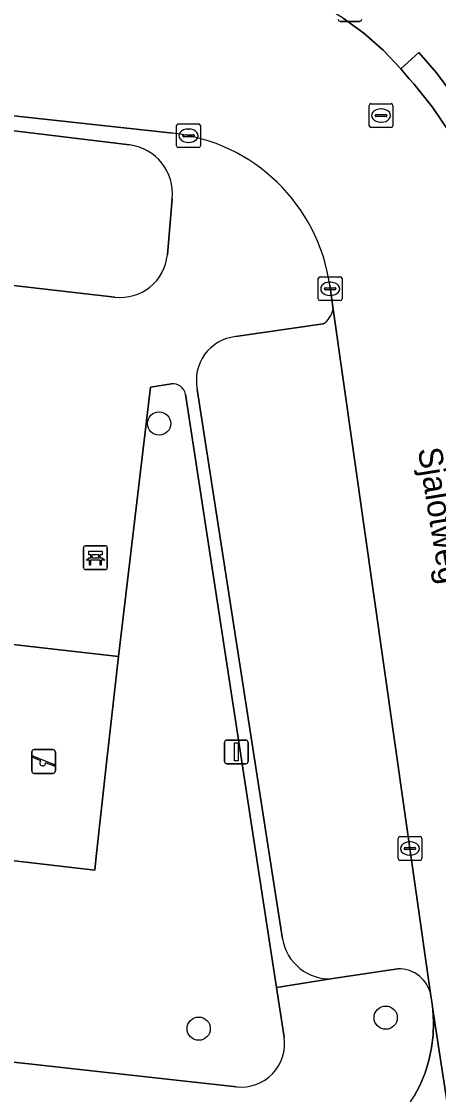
# Model space of a CAD drawing. Extents: x 162026 to 163502, y 387295 to 388169.
# Drawn here: x 162850.95 to 162868.49, y 387491.11 to 387536.26 of the extents above; entities that cross this region are included whole.
import ezdxf

# ---------------------------------------------------------------- set-up
doc = ezdxf.new("R2010")
doc.units = 0
for name, color, linetype in [('IMGEO_Bank', 7, 'Continuous'), ('IMGEO_Boom', 7, 'Continuous'), ('IMGEO_Groenvoorziening', 7, 'Continuous'), ('IMGEO_Kolk', 7, 'Continuous'), ('IMGEO_Lichtmast', 7, 'Continuous'), ('IMGEO_Openbare_ruimte_label', 7, 'Continuous'), ('IMGEO_Parkeervlak_open', 7, 'Continuous'), ('IMGEO_Rijbaan_lokaal_open', 7, 'Continuous'), ('IMGEO_Rioolput', 7, 'Continuous'), ('IMGEO_Speelvoorziening', 7, 'Continuous'), ('IMGEO_Terreindeel_zand', 7, 'Continuous'), ('IMGEO_Voetpad_open', 7, 'Continuous')]:
    doc.layers.add(name, color=color, linetype=linetype)

msp = doc.modelspace()

# ---------------------------------------------------------------- linework, layer by layer
at = {"layer": 'IMGEO_Bank'}
for p, q in [((162853.635, 387514.196), (162854.476, 387514.196)), ((162854.476, 387514.196), (162853.635, 387514.196)), ((162853.56, 387513.271), (162853.56, 387514.112)), ((162853.56, 387514.112), (162853.56, 387513.271)), ((162853.869, 387513.702), (162853.869, 387513.808)), ((162853.913, 387513.808), (162853.913, 387513.702)), ((162854.201, 387513.814), (162853.919, 387513.814)), ((162853.919, 387513.696), (162854.201, 387513.696)), ((162854.207, 387513.702), (162854.207, 387513.808)), ((162854.251, 387513.808), (162854.251, 387513.702)), ((162854.56, 387514.121), (162854.56, 387513.28)), ((162854.56, 387513.28), (162854.56, 387514.121)), ((162854.257, 387513.594), (162853.864, 387513.594)), ((162854.485, 387513.196), (162853.644, 387513.196)), ((162853.644, 387513.196), (162854.485, 387513.196))]:
    msp.add_line(p, q, dxfattribs=at)
for points in [[(162853.807, 387513.594), (162853.665, 387513.594), (162853.777, 387513.696), (162853.863, 387513.696)], [(162853.863, 387513.814), (162853.777, 387513.814), (162853.777, 387513.975), (162854.34, 387513.975), (162854.34, 387513.814), (162854.257, 387513.814)], [(162854.257, 387513.696), (162854.34, 387513.696), (162854.452, 387513.594), (162854.313, 387513.594)], [(162853.857, 387513.587), (162853.857, 387513.38), (162853.814, 387513.38), (162853.814, 387513.587)], [(162854.307, 387513.587), (162854.307, 387513.38), (162854.263, 387513.38), (162854.263, 387513.587)]]:
    msp.add_lwpolyline(points, dxfattribs=at)
for centre, radius, start, end in [((162853.638, 387514.118), 0.0779, 92.4484, 184.2845), ((162853.638, 387514.118), 0.0779, 92.4484, 184.2845), ((162854.482, 387514.118), 0.0779, 2.4484, 94.2845), ((162854.482, 387514.118), 0.0779, 2.4484, 94.2845), ((162853.862, 387513.807), 0.00671, 2.8957, 87.1043), ((162853.862, 387513.703), 0.00671, 272.8957, 357.1043), ((162853.919, 387513.807), 0.00671, 92.8957, 177.1043), ((162853.919, 387513.703), 0.00671, 182.8957, 267.1043), ((162854.201, 387513.807), 0.00671, 2.8957, 87.1043), ((162854.201, 387513.703), 0.00671, 272.8957, 357.1043), ((162854.258, 387513.807), 0.00671, 92.8957, 177.1043), ((162854.258, 387513.703), 0.00671, 182.8957, 267.1043), ((162853.638, 387513.274), 0.0779, 182.4484, 274.2845), ((162853.638, 387513.274), 0.0779, 182.4484, 274.2845), ((162853.807, 387513.587), 0.00671, 2.8957, 87.1043), ((162853.864, 387513.587), 0.00671, 92.8957, 177.1043), ((162854.256, 387513.587), 0.00671, 2.8957, 87.1043), ((162854.313, 387513.587), 0.00671, 92.8957, 177.1043), ((162854.482, 387513.274), 0.0779, 272.4484, 4.2845), ((162854.482, 387513.274), 0.0779, 272.4484, 4.2845)]:
    msp.add_arc(centre, radius, start, end, dxfattribs=at)
at = {"layer": 'IMGEO_Boom'}
for centre in [(162856.739, 387519.343), (162866.27, 387494.349), (162858.405, 387493.887)]:
    msp.add_circle(centre, 0.489, dxfattribs=at)
at = {"layer": 'IMGEO_Groenvoorziening'}
for points in [[(162855.496, 387531.062), (162838.616, 387533.112)], [(162857.086, 387526.435), (162857.287, 387528.806)], [(162837.434, 387526.669), (162854.883, 387524.661)], [(162857.255, 387521.007), (162856.373, 387520.877), (162855.025, 387509.543), (162854.543, 387505.196), (162854.093, 387501.133), (162854.029, 387500.556), (162849.07, 387501.125), (162849.768, 387498.612), (162849.868, 387497.553), (162849.46, 387492.596), (162859.991, 387491.439)], [(162861.993, 387493.529), (162861.674, 387495.611), (162861, 387500), (162857.844, 387520.572)]]:
    msp.add_lwpolyline(points, dxfattribs=at)
for centre, radius, start, end in [((162855.247, 387529.025), 2.052, 353.8637, 83.0272), ((162855.111, 387526.633), 1.985, 263.4109, 354.2757), ((162857.328, 387520.489), 0.523, 9.1257, 97.9796), ((162860.19, 387493.252), 1.824, 263.7315, 8.7324)]:
    msp.add_arc(centre, radius, start, end, dxfattribs=at)
at = {"layer": 'IMGEO_Kolk'}
for p, q in [((162857.475, 387531.026), (162857.475, 387531.878)), ((162857.55, 387531.952), (162858.402, 387531.952)), ((162858.476, 387531.878), (162858.476, 387531.026)), ((162857.734, 387531.446), (162857.734, 387531.458)), ((162858.172, 387531.409), (162857.774, 387531.409)), ((162857.777, 387531.495), (162858.175, 387531.495)), ((162857.963, 387531.732), (162857.988, 387531.732)), ((162858.218, 387531.458), (162858.218, 387531.446)), ((162858.402, 387530.952), (162857.55, 387530.952)), ((162857.986, 387531.172), (162857.961, 387531.172)), ((162863.435, 387524.587), (162863.435, 387525.439)), ((162863.51, 387525.513), (162864.362, 387525.513)), ((162864.436, 387525.439), (162864.436, 387524.587)), ((162863.694, 387525.007), (162863.694, 387525.019)), ((162864.132, 387524.97), (162863.734, 387524.97)), ((162863.737, 387525.056), (162864.135, 387525.056)), ((162863.923, 387525.293), (162863.948, 387525.293)), ((162864.178, 387525.019), (162864.178, 387525.007)), ((162864.362, 387524.513), (162863.51, 387524.513)), ((162863.946, 387524.733), (162863.921, 387524.733)), ((162866.865, 387501.965), (162867.717, 387501.965)), ((162866.79, 387501.039), (162866.79, 387501.891)), ((162867.092, 387501.508), (162867.49, 387501.508)), ((162867.278, 387501.745), (162867.303, 387501.745)), ((162867.791, 387501.891), (162867.791, 387501.039)), ((162867.049, 387501.459), (162867.049, 387501.471)), ((162867.487, 387501.422), (162867.089, 387501.422)), ((162867.301, 387501.185), (162867.276, 387501.185)), ((162867.533, 387501.471), (162867.533, 387501.459)), ((162867.717, 387500.965), (162866.865, 387500.965))]:
    msp.add_line(p, q, dxfattribs=at)
for points in [[(162857.475, 387531.026), (162857.475, 387531.878)], [(162857.55, 387531.952), (162858.402, 387531.952)], [(162858.476, 387531.878), (162858.476, 387531.026)], [(162858.402, 387530.952), (162857.55, 387530.952)], [(162863.435, 387524.587), (162863.435, 387525.439)], [(162863.51, 387525.513), (162864.362, 387525.513)], [(162864.436, 387525.439), (162864.436, 387524.587)], [(162864.362, 387524.513), (162863.51, 387524.513)], [(162866.865, 387501.965), (162867.717, 387501.965)], [(162866.79, 387501.039), (162866.79, 387501.891)], [(162867.791, 387501.891), (162867.791, 387501.039)], [(162867.717, 387500.965), (162866.865, 387500.965)]]:
    msp.add_lwpolyline(points, dxfattribs=at)
for centre, radius, start, end in [((162857.552, 387531.876), 0.0765, 91.552, 178.448), ((162857.552, 387531.876), 0.0765, 91.552, 178.448), ((162858.4, 387531.876), 0.0765, 1.552, 88.448), ((162858.4, 387531.876), 0.0765, 1.552, 88.448), ((162857.774, 387531.455), 0.0403, 85.8775, 175.7526), ((162857.771, 387531.445), 0.0366, 178.938, 274.7102), ((162858.175, 387531.452), 0.043, 264.8664, 352.4533), ((162858.179, 387531.457), 0.0386, 1.7309, 96.639), ((162857.552, 387531.028), 0.0765, 181.552, 268.448), ((162857.552, 387531.028), 0.0765, 181.552, 268.448), ((162858.4, 387531.028), 0.0765, 271.552, 358.448), ((162858.4, 387531.028), 0.0765, 271.552, 358.448), ((162863.512, 387525.437), 0.0765, 91.552, 178.448), ((162863.512, 387525.437), 0.0765, 91.552, 178.448), ((162864.36, 387525.437), 0.0765, 1.552, 88.448), ((162864.36, 387525.437), 0.0765, 1.552, 88.448), ((162863.734, 387525.016), 0.0403, 85.8775, 175.7526), ((162863.731, 387525.006), 0.0366, 178.938, 274.7102), ((162864.135, 387525.013), 0.043, 264.8664, 352.4533), ((162864.139, 387525.018), 0.0386, 1.7309, 96.639), ((162863.512, 387524.589), 0.0765, 181.552, 268.448), ((162863.512, 387524.589), 0.0765, 181.552, 268.448), ((162864.36, 387524.589), 0.0765, 271.552, 358.448), ((162864.36, 387524.589), 0.0765, 271.552, 358.448), ((162866.867, 387501.889), 0.0765, 91.552, 178.448), ((162866.867, 387501.889), 0.0765, 91.552, 178.448), ((162867.715, 387501.889), 0.0765, 1.552, 88.448), ((162867.715, 387501.889), 0.0765, 1.552, 88.448), ((162867.089, 387501.468), 0.0403, 85.8775, 175.7526), ((162867.494, 387501.47), 0.0386, 1.7309, 96.639), ((162866.867, 387501.041), 0.0765, 181.552, 268.448), ((162866.867, 387501.041), 0.0765, 181.552, 268.448), ((162867.086, 387501.458), 0.0366, 178.938, 274.7102), ((162867.49, 387501.465), 0.043, 264.8664, 352.4533), ((162867.715, 387501.041), 0.0765, 271.552, 358.448), ((162867.715, 387501.041), 0.0765, 271.552, 358.448)]:
    msp.add_arc(centre, radius, start, end, dxfattribs=at)
for centre, major_axis, ratio, start_param, end_param in [((162857.962, 387531.452), (-0.387, 0.002), 0.722429, 4.712389, 7.853982), ((162857.987, 387531.452), (-0.39, 0.002), 0.717154, 1.570796, 4.712389), ((162863.922, 387525.013), (-0.387, 0.002), 0.722429, 4.712389, 7.853982), ((162863.947, 387525.013), (-0.39, 0.002), 0.717154, 1.570796, 4.712389), ((162867.277, 387501.465), (-0.387, 0.002), 0.722429, 4.712389, 7.853982), ((162867.302, 387501.465), (-0.39, 0.002), 0.717154, 1.570796, 4.712389)]:
    msp.add_ellipse(centre, major_axis=major_axis, ratio=ratio, start_param=start_param, end_param=end_param, dxfattribs=at)
at = {"layer": 'IMGEO_Lichtmast'}
for p, q in [((162865.163, 387536.258), (162864.373, 387536.258)), ((162864.373, 387536.258), (162865.163, 387536.258)), ((162859.594, 387506.029), (162860.384, 387506.029)), ((162860.384, 387506.029), (162859.594, 387506.029)), ((162859.494, 387505.129), (162859.494, 387505.929)), ((162859.494, 387505.929), (162859.494, 387505.129)), ((162860.484, 387505.929), (162860.484, 387505.129)), ((162860.484, 387505.129), (162860.484, 387505.929)), ((162860.384, 387505.029), (162859.594, 387505.029)), ((162859.594, 387505.029), (162860.384, 387505.029))]:
    msp.add_line(p, q, dxfattribs=at)
msp.add_lwpolyline([(162859.914, 387505.904), (162860.064, 387505.904), (162860.064, 387505.154), (162859.914, 387505.154), (162859.914, 387505.904)], dxfattribs=at)
for centre, start, end in [((162864.373, 387536.358), 180, 270), ((162864.373, 387536.358), 180, 270), ((162865.163, 387536.358), 270, 0), ((162865.163, 387536.358), 270, 0), ((162859.594, 387505.929), 90, 180), ((162859.594, 387505.929), 90, 180), ((162860.384, 387505.929), 0, 90), ((162860.384, 387505.929), 360, 90), ((162859.594, 387505.129), 180, 270), ((162859.594, 387505.129), 180, 270), ((162860.384, 387505.129), 270, 0), ((162860.384, 387505.129), 270, 0)]:
    msp.add_arc(centre, 0.1, start, end, dxfattribs=at)
at = {"layer": 'IMGEO_Parkeervlak_open'}
for points in [[(162868.175, 387495.264), (162867.5, 387500), (162864.059, 387524.158)], [(162863.638, 387523.534), (162859.95, 387523.002)], [(162858.346, 387520.779), (162861.57, 387500), (162861.931, 387497.672)], [(162864.052, 387495.992), (162866.786, 387496.403)]]:
    msp.add_lwpolyline(points, dxfattribs=at)
for centre, radius, start, end in [((162863.129, 387524.332), 0.946, 302.5538, 349.4327), ((162860.155, 387521.164), 1.849, 96.358, 192.0175), ((162863.904, 387497.984), 1.998, 188.9876, 274.2483), ((162866.826, 387495.035), 1.368, 9.6212, 91.6743)]:
    msp.add_arc(centre, radius, start, end, dxfattribs=at)
at = {"layer": 'IMGEO_Rijbaan_lokaal_open'}
for points in [[(162888.17, 387409.097), (162885.812, 387424.895), (162885.273, 387428.505), (162874.599, 387500), (162873.055, 387510.538), (162870.727, 387526.972), (162870.438, 387528.189), (162870.041, 387529.375), (162869.539, 387530.521), (162868.937, 387531.618), (162868.24, 387532.656), (162867.453, 387533.629), (162867.254, 387533.848), (162866.901, 387534.268), (162866.157, 387535.05), (162865.347, 387535.763), (162864.475, 387536.401), (162863.551, 387536.958)], [(162832.483, 387534.391), (162836.756, 387533.869), (162842.113, 387533.215), (162857.311, 387531.556)], [(162863.916, 387525.164), (162864.059, 387524.158), (162867.5, 387500), (162868.175, 387495.264), (162868.222, 387494.931), (162868.251, 387494.697), (162870.951, 387477.144), (162871.013, 387476.925), (162871.091, 387476.517), (162871.452, 387474.069), (162880.171, 387414.97), (162880.409, 387413.36)], [(162870.951, 387477.144), (162868.251, 387494.697), (162868.282, 387494.156), (162868.265, 387493.613), (162868.199, 387493.074), (162868.086, 387492.544), (162867.925, 387492.025), (162867.719, 387491.523), (162867.469, 387491.041)]]:
    msp.add_lwpolyline(points, dxfattribs=at)
msp.add_arc((162856.495, 387524.104), 7.497, 8.13, 83.7478, dxfattribs=at)
at = {"layer": 'IMGEO_Rioolput'}
for p, q in [((162865.573, 387531.874), (162865.573, 387532.726)), ((162865.648, 387532.8), (162866.5, 387532.8)), ((162866.574, 387532.726), (162866.574, 387531.874)), ((162865.832, 387532.294), (162865.832, 387532.306)), ((162866.27, 387532.257), (162865.872, 387532.257)), ((162865.875, 387532.343), (162866.273, 387532.343)), ((162866.061, 387532.58), (162866.086, 387532.58)), ((162866.316, 387532.306), (162866.316, 387532.294)), ((162866.5, 387531.8), (162865.648, 387531.8)), ((162866.084, 387532.02), (162866.059, 387532.02))]:
    msp.add_line(p, q, dxfattribs=at)
for points in [[(162865.573, 387531.874), (162865.573, 387532.726)], [(162865.648, 387532.8), (162866.5, 387532.8)], [(162866.574, 387532.726), (162866.574, 387531.874)], [(162866.5, 387531.8), (162865.648, 387531.8)]]:
    msp.add_lwpolyline(points, dxfattribs=at)
for centre, radius, start, end in [((162865.65, 387532.724), 0.0765, 91.552, 178.448), ((162865.65, 387532.724), 0.0765, 91.552, 178.448), ((162866.498, 387532.724), 0.0765, 1.552, 88.448), ((162866.498, 387532.724), 0.0765, 1.552, 88.448), ((162865.872, 387532.303), 0.0403, 85.8775, 175.7526), ((162865.869, 387532.293), 0.0366, 178.938, 274.7102), ((162866.273, 387532.3), 0.043, 264.8664, 352.4533), ((162866.277, 387532.305), 0.0386, 1.7309, 96.639), ((162865.65, 387531.876), 0.0765, 181.552, 268.448), ((162865.65, 387531.876), 0.0765, 181.552, 268.448), ((162866.498, 387531.876), 0.0765, 271.552, 358.448), ((162866.498, 387531.876), 0.0765, 271.552, 358.448)]:
    msp.add_arc(centre, radius, start, end, dxfattribs=at)
for centre, major_axis, ratio, start_param, end_param in [((162866.06, 387532.3), (-0.387, 0.002), 0.722429, 4.712389, 7.853982), ((162866.085, 387532.3), (-0.39, 0.002), 0.717154, 1.570796, 4.712389)]:
    msp.add_ellipse(centre, major_axis=major_axis, ratio=ratio, start_param=start_param, end_param=end_param, dxfattribs=at)
at = {"layer": 'IMGEO_Speelvoorziening'}
for p, q in [((162851.485, 387505.626), (162852.275, 387505.626)), ((162852.275, 387505.626), (162851.485, 387505.626)), ((162851.385, 387504.726), (162851.385, 387505.526)), ((162851.385, 387505.526), (162851.385, 387504.726)), ((162851.768, 387505.154), (162851.429, 387505.291)), ((162851.454, 387505.351), (162852.33, 387504.998)), ((162852.375, 387505.526), (162852.375, 387504.726)), ((162852.375, 387504.726), (162852.375, 387505.526)), ((162852.306, 387504.938), (162851.966, 387505.075)), ((162852.275, 387504.626), (162851.485, 387504.626)), ((162851.485, 387504.626), (162852.275, 387504.626))]:
    msp.add_line(p, q, dxfattribs=at)
for centre, radius, start, end in [((162851.485, 387505.526), 0.1, 90, 180), ((162851.485, 387505.526), 0.1, 90, 180), ((162852.275, 387505.526), 0.1, 0, 90), ((162852.275, 387505.526), 0.1, 360, 90), ((162851.442, 387505.321), 0.0327, 68.078, 248.078), ((162851.847, 387505.064), 0.12, 130.9928, 5.1632), ((162851.485, 387504.726), 0.1, 180, 270), ((162851.485, 387504.726), 0.1, 180, 270), ((162852.275, 387504.726), 0.1, 270, 0), ((162852.275, 387504.726), 0.1, 270, 0), ((162852.318, 387504.968), 0.0327, 248.078, 68.078)]:
    msp.add_arc(centre, radius, start, end, dxfattribs=at)
at = {"layer": 'IMGEO_Terreindeel_zand'}
msp.add_lwpolyline([(162854.543, 387505.196), (162855.025, 387509.543), (162836.277, 387511.669), (162835.306, 387502.682), (162843.08, 387501.812), (162849.07, 387501.125), (162854.029, 387500.556), (162854.093, 387501.133)], close=True, dxfattribs=at)
at = {"layer": 'IMGEO_Voetpad_open'}
for points in [[(162864.475, 387536.401), (162865.347, 387535.763), (162866.157, 387535.05), (162866.901, 387534.268), (162867.667, 387534.948), (162868.411, 387534.092), (162869.328, 387532.855)], [(162857.311, 387531.556), (162842.113, 387533.215), (162836.756, 387533.869), (162832.483, 387534.391)], [(162838.616, 387533.112), (162855.496, 387531.062)], [(162857.287, 387528.806), (162857.086, 387526.435)], [(162854.883, 387524.661), (162837.434, 387526.669)], [(162864.059, 387524.158), (162863.916, 387525.164)], [(162859.95, 387523.002), (162863.638, 387523.534)], [(162856.373, 387520.877), (162857.255, 387521.007)], [(162832.508, 387496.261), (162833.24, 387502.913), (162835.306, 387502.682), (162836.277, 387511.669), (162855.025, 387509.543), (162856.373, 387520.877)], [(162857.844, 387520.572), (162861, 387500), (162861.674, 387495.611), (162864.052, 387495.992)], [(162861.931, 387497.672), (162861.57, 387500), (162858.346, 387520.779)], [(162866.786, 387496.403), (162864.052, 387495.992), (162861.674, 387495.611), (162861.993, 387493.529)], [(162868.199, 387493.074), (162868.265, 387493.613), (162868.282, 387494.156), (162868.251, 387494.697), (162868.222, 387494.931), (162868.175, 387495.264)], [(162859.991, 387491.439), (162849.46, 387492.596), (162834.091, 387494.285)], [(162827.85, 387491.973), (162861.279, 387488.075), (162861.512, 387488.048), (162862.053, 387488.009), (162862.596, 387488.019), (162863.136, 387488.078), (162863.668, 387488.184), (162864.188, 387488.338), (162864.693, 387488.537), (162865.178, 387488.781), (162865.639, 387489.067), (162866.073, 387489.393), (162866.476, 387489.757), (162866.845, 387490.155), (162867.177, 387490.584), (162867.469, 387491.041), (162867.719, 387491.523), (162867.925, 387492.025), (162868.086, 387492.544), (162868.199, 387493.074)]]:
    msp.add_lwpolyline(points, dxfattribs=at)
msp.add_lwpolyline([(162870.727, 387526.972), (162871.795, 387527.244), (162871.369, 387528.724), (162870.813, 387530.16), (162870.131, 387531.541), (162869.328, 387532.855), (162868.411, 387534.092), (162867.667, 387534.948), (162866.901, 387534.268), (162867.254, 387533.848), (162867.453, 387533.629), (162868.24, 387532.656), (162868.937, 387531.618), (162869.539, 387530.521), (162870.041, 387529.375), (162870.438, 387528.189)], close=True, dxfattribs=at)
for centre, radius, start, end in [((162856.495, 387524.104), 7.497, 8.13, 83.7478), ((162855.247, 387529.025), 2.052, 353.8637, 83.0272), ((162855.111, 387526.633), 1.985, 263.4109, 354.2757), ((162863.129, 387524.332), 0.946, 302.5538, 349.4327), ((162860.155, 387521.164), 1.849, 96.358, 192.0175), ((162857.328, 387520.489), 0.523, 9.1257, 97.9796), ((162863.904, 387497.984), 1.998, 188.9876, 274.2483), ((162866.826, 387495.035), 1.368, 9.6212, 91.6743), ((162860.19, 387493.252), 1.824, 263.7315, 8.7324)]:
    msp.add_arc(centre, radius, start, end, dxfattribs=at)

# ---------------------------------------------------------------- texts
at = {"layer": 'IMGEO_Openbare_ruimte_label'}
msp.add_text('Sjalotweg', height=1, rotation=279.208, dxfattribs=at).set_placement((162867.619, 387518.264))

doc.saveas('drawing.dxf')
